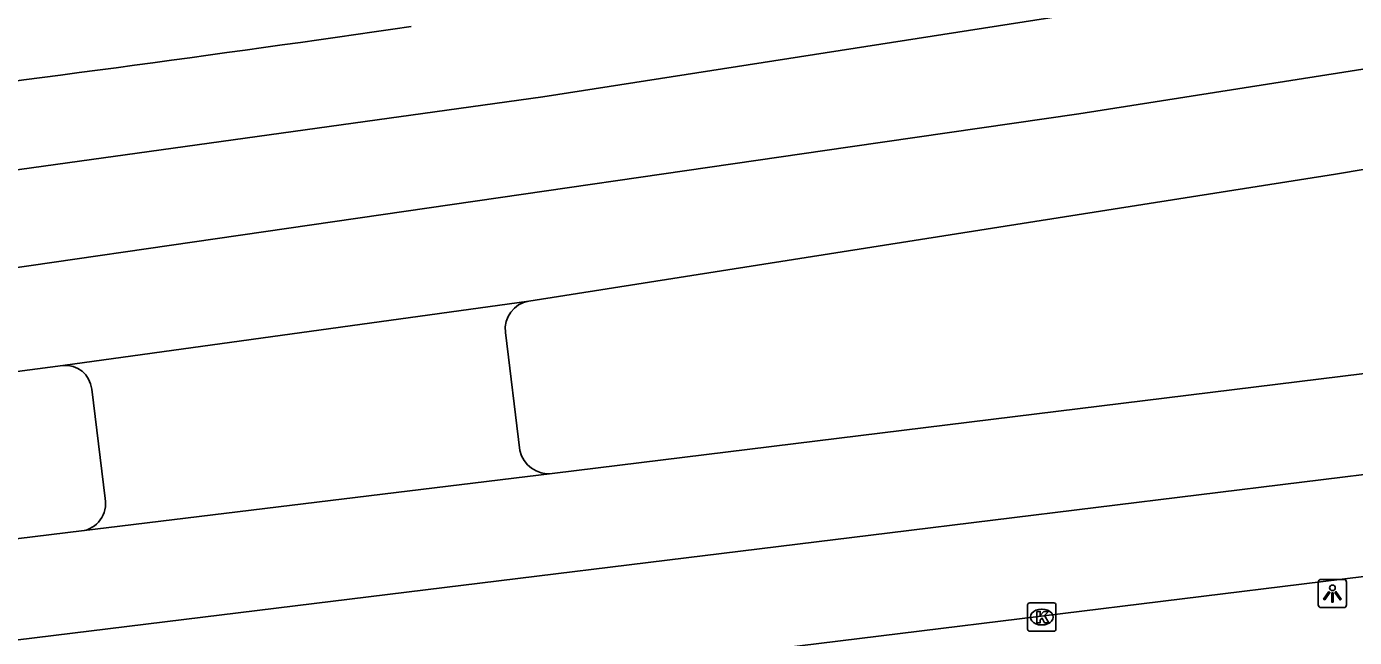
# Model space of a CAD drawing. Extents: x 161477 to 163040, y 383680 to 384868.
# Drawn here: x 162276.62 to 162323.55, y 384069.9 to 384091.47 of the extents above; entities that cross this region are included whole.
import ezdxf

# ---------------------------------------------------------------- set-up
doc = ezdxf.new("R2010")
doc.units = 0
for name, color, linetype in [('IMGEO_Kolk', 7, 'Continuous'), ('IMGEO_Lichtpunt', 7, 'Continuous'), ('IMGEO_Rijbaan_lokaal_gesloten', 7, 'Continuous')]:
    doc.layers.add(name, color=color, linetype=linetype)

msp = doc.modelspace()

# ---------------------------------------------------------------- linework, layer by layer
at = {"layer": 'IMGEO_Kolk'}
for p, q in [((162312, 384070.196), (162312, 384071.048)), ((162312.075, 384071.122), (162312.927, 384071.122)), ((162313.001, 384071.048), (162313.001, 384070.196)), ((162312.488, 384070.902), (162312.513, 384070.902)), ((162312.927, 384070.122), (162312.075, 384070.122)), ((162312.511, 384070.342), (162312.486, 384070.342))]:
    msp.add_line(p, q, dxfattribs=at)
for points in [[(162312, 384070.196), (162312, 384071.048)], [(162312.075, 384071.122), (162312.927, 384071.122)], [(162313.001, 384071.048), (162313.001, 384070.196)], [(162312.321, 384070.822), (162312.444, 384070.822), (162312.444, 384070.671), (162312.574, 384070.822), (162312.738, 384070.822), (162312.592, 384070.671), (162312.745, 384070.422), (162312.593, 384070.422), (162312.508, 384070.586), (162312.444, 384070.519), (162312.444, 384070.422), (162312.321, 384070.422), (162312.321, 384070.822)], [(162312.927, 384070.122), (162312.075, 384070.122)]]:
    msp.add_lwpolyline(points, dxfattribs=at)
for centre, start, end in [((162312.077, 384071.046), 91.552, 178.448), ((162312.077, 384071.046), 91.552, 178.448), ((162312.925, 384071.046), 1.552, 88.448), ((162312.925, 384071.046), 1.552, 88.448), ((162312.077, 384070.198), 181.552, 268.448), ((162312.077, 384070.198), 181.552, 268.448), ((162312.925, 384070.198), 271.552, 358.448), ((162312.925, 384070.198), 271.552, 358.448)]:
    msp.add_arc(centre, 0.0765, start, end, dxfattribs=at)
for centre, major_axis, ratio, start_param, end_param in [((162312.487, 384070.622), (-0.387, 0.002), 0.722429, 4.712389, 7.853982), ((162312.512, 384070.622), (-0.39, 0.002), 0.717154, 1.570796, 4.712389)]:
    msp.add_ellipse(centre, major_axis=major_axis, ratio=ratio, start_param=start_param, end_param=end_param, dxfattribs=at)
at = {"layer": 'IMGEO_Lichtpunt'}
for p, q in [((162323.174, 384071.951), (162322.366, 384071.951)), ((162323.174, 384071.951), (162322.366, 384071.951)), ((162322.272, 384071.856), (162322.272, 384071.049)), ((162322.272, 384071.856), (162322.272, 384071.049)), ((162323.268, 384071.049), (162323.268, 384071.856)), ((162323.268, 384071.049), (162323.268, 384071.856)), ((162322.366, 384070.955), (162323.174, 384070.955)), ((162322.366, 384070.955), (162323.174, 384070.955))]:
    msp.add_line(p, q, dxfattribs=at)
for points in [[(162322.646, 384071.52), (162322.685, 384071.492), (162322.497, 384071.23), (162322.459, 384071.257), (162322.646, 384071.52)], [(162322.858, 384071.492), (162322.896, 384071.519), (162323.083, 384071.257), (162323.044, 384071.229), (162322.858, 384071.492)], [(162322.748, 384071.472), (162322.795, 384071.472), (162322.795, 384071.15), (162322.748, 384071.15), (162322.748, 384071.472)]]:
    msp.add_lwpolyline(points, dxfattribs=at)
msp.add_circle((162322.771, 384071.654), 0.0994, dxfattribs=at)
for centre, start, end in [((162322.366, 384071.856), 90, 180), ((162322.366, 384071.856), 90, 180), ((162323.174, 384071.856), 0, 90), ((162323.174, 384071.856), 0, 90), ((162322.366, 384071.049), 180, 270), ((162322.366, 384071.049), 180, 270), ((162323.174, 384071.049), 270, 0), ((162323.174, 384071.049), 270, 360)]:
    msp.add_arc(centre, 0.0946, start, end, dxfattribs=at)
at = {"layer": 'IMGEO_Rijbaan_lokaal_gesloten'}
for points in [[(162246.408, 384079.189), (162270.914, 384082.19), (162305.723, 384087.222), (162313.807, 384088.39), (162347.15, 384093.641), (162365.896, 384097.141), (162408.886, 384105.392), (162445.878, 384112.544), (162498.917, 384123.296), (162547.356, 384133.497), (162584.249, 384141.448), (162599.996, 384145.048), (162607.601, 384146.968)], [(162607.497, 384143.316), (162602.118, 384141.989), (162574.198, 384135.568), (162500, 384119.907), (162459.611, 384111.698), (162386.673, 384097.29), (162366.382, 384093.59), (162322.876, 384086.258), (162294.377, 384081.777)], [(162248.391, 384066.39), (162263.747, 384068.271), (162307.132, 384073.594), (162328.972, 384076.274), (162436.622, 384089.378), (162523.472, 384100.182), (162541.672, 384102.783), (162554.672, 384105.134), (162566.872, 384107.635), (162574.422, 384109.336), (162609.421, 384117.982)], [(162609.236, 384114.248), (162604.892, 384113.129), (162598.182, 384111.443), (162583.97, 384107.926), (162563.733, 384103.254), (162553.921, 384101.256), (162534.962, 384097.975), (162500, 384093.468), (162481.264, 384091.095), (162457.811, 384088.372), (162442.901, 384086.436), (162402.758, 384081.663), (162381.895, 384078.899), (162368.059, 384077.415), (162337.394, 384073.713), (162307.499, 384070.04), (162248.941, 384062.845)], [(162295.197, 384075.687), (162391.371, 384087.519), (162500, 384100.675), (162518.729, 384102.971), (162542.23, 384106.474), (162552.451, 384108.269), (162562.353, 384110.296), (162570.302, 384112.064)], [(162351.922, 384098.371), (162329.79, 384094.439), (162305.371, 384090.628), (162294.869, 384088.989), (162264.573, 384084.788), (162245.881, 384082.587)], [(162277.909, 384079.509), (162294.377, 384081.777)], [(162293.546, 384080.668), (162294.054, 384076.503)], [(162246.983, 384075.474), (162249.116, 384075.73), (162277.909, 384079.509)], [(162278.925, 384078.673), (162279.397, 384074.803)], [(162295.197, 384075.687), (162278.569, 384073.661)], [(162278.569, 384073.661), (162247.846, 384069.907)]]:
    msp.add_lwpolyline(points, dxfattribs=at)
for centre, radius, start, end in [((162141.897, 385117.974), 1037.163, 277.058204, 278.221689), ((162294.527, 384080.798), 0.99, 98.7361, 187.5737), ((162277.989, 384078.571), 0.941, 6.2006, 94.9019), ((162295.075, 384076.724), 1.044, 192.2314, 276.7217), ((162278.443, 384074.624), 0.971, 277.4703, 10.6422)]:
    msp.add_arc(centre, radius, start, end, dxfattribs=at)

doc.saveas('drawing.dxf')
